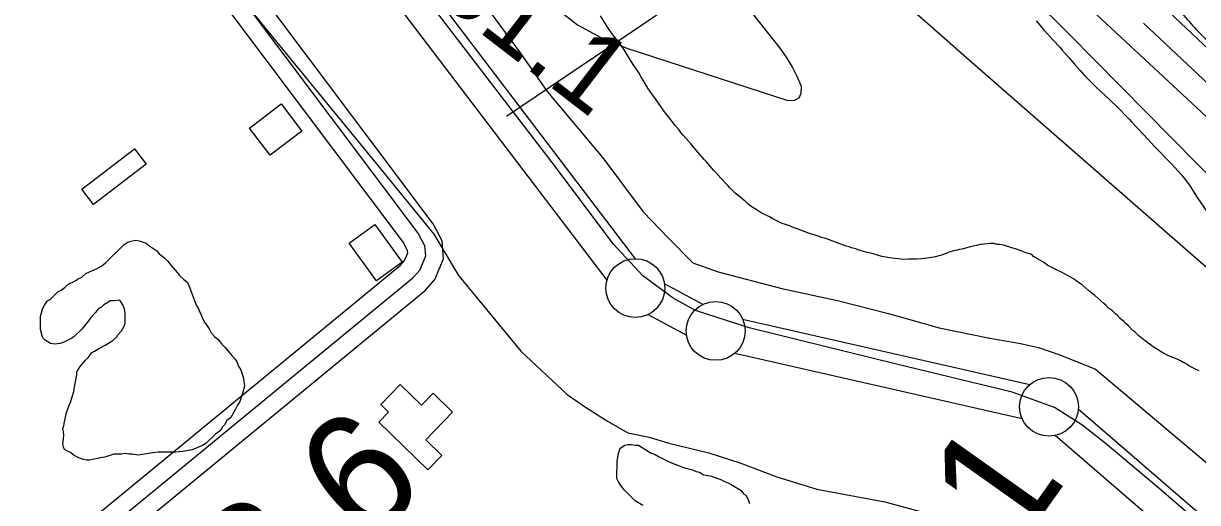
# Model space of a CAD drawing. Extents: x 3297772 to 3335630, y 634068 to 659439.
# Drawn here: x 3313958 to 3314957, y 648678 to 649085 of the extents above; entities that cross this region are included whole.
import ezdxf

# ---------------------------------------------------------------- set-up
doc = ezdxf.new("R2010")
doc.units = 0
for name, color, linetype in [('V-BLDG-OTLN', 7, 'Continuous'), ('V-FLOD-BASE', 7, 'Continuous'), ('V-LEVE-TOET', 7, 'Continuous'), ('V-RIVR-EDGE', 7, 'Continuous'), ('V-RIVR-RANG', 7, 'Continuous'), ('V-ROAD-CNTR', 7, 'Continuous'), ('V-SITE-VEGE', 7, 'Continuous'), ('V-SURV-IDEN', 7, 'Continuous'), ('V-SURV-LINE', 7, 'Continuous'), ('V-TOPO-DPTH', 7, 'Continuous'), ('V-TOPO-MAJR', 7, 'Continuous'), ('V-TOPO-MINR', 7, 'Continuous')]:
    doc.layers.add(name, color=color, linetype=linetype)

msp = doc.modelspace()

# ---------------------------------------------------------------- linework, layer by layer
at = {"layer": 'V-BLDG-OTLN'}
for points in [[(3314177.7, 649016.91), (3314195.3, 648993.75), (3314168.23, 648973.18), (3314150.63, 648996.35)], [(3314008.06, 648944.37), (3314052.96, 648978.62), (3314062.87, 648965.63), (3314017.97, 648931.38)], [(3314258.87, 648866.36), (3314235.63, 648898.24), (3314257.48, 648914.17), (3314280.72, 648882.29)], [(3314302.52, 648705.24), (3314260.67, 648745.9), (3314269.01, 648754.49), (3314262.41, 648760.9), (3314279.02, 648777.99), (3314297.06, 648760.47), (3314306.89, 648770.58), (3314323.47, 648754.47), (3314300.65, 648730.98), (3314314.48, 648717.55)]]:
    msp.add_lwpolyline(points, close=True, dxfattribs=at)
at = {"layer": 'V-FLOD-BASE'}
msp.add_lwpolyline([(3315001.15, 648623.62), (3314924.54, 648689.66), (3314878.92, 648727.91), (3314859.12, 648743.56), (3314835.85, 648758.36), (3314799.62, 648771.49), (3314701.21, 648795.3), (3314576.04, 648826.14), (3314530.3, 648841.05), (3314511.34, 648851.51), (3314485.5, 648870.65), (3314460.57, 648897.55), (3314408.18, 648966.94), (3314346.33, 649047.61), (3314259.58, 649161.24), (3314171.98, 649277.46), (3314112.71, 649353.8), (3314031.13, 649463.08), (3313936.65, 649587.11), (3313890.26, 649646.97), (3313706.4, 649875.13), (3313599.84, 650003.55), (3313516.47, 650101.6)], dxfattribs=at)
at = {"layer": 'V-LEVE-TOET'}
for points in [[(3314136.92, 649115.3), (3314183.97, 649057.23), (3314262.4, 648961.33), (3314307.71, 648905.9), (3314328.58, 648870.74), (3314381.73, 648806.51), (3314421, 648769.52), (3314437.6, 648758.05), (3314455.95, 648746.57), (3314472.55, 648736.85), (3314490.94, 648733.25), (3314507.57, 648727.92), (3314541.71, 648719.86), (3314568.84, 648710.97), (3314599.46, 648699.43), (3314633.59, 648688.76), (3314691.38, 648677.96), (3314744.78, 648663.69)], [(3314346.62, 649107.24), (3314380.96, 649060.41), (3314404.14, 649027.46), (3314451.41, 648971.06), (3314485.76, 648925.09), (3314507.26, 648902.52), (3314527.9, 648881.68), (3314549.47, 648873.8), (3314603.85, 648859.71), (3314652.2, 648849.11), (3314694.5, 648838.54), (3314737.65, 648826.24), (3314780.82, 648817.39), (3314806.73, 648812.95), (3314822.27, 648809.42), (3314840.39, 648803.28), (3314870.58, 648791.04), (3314917.06, 648751.93), (3314969.57, 648707.6)]]:
    msp.add_lwpolyline(points, dxfattribs=at)
at = {"layer": 'V-RIVR-EDGE'}
msp.add_spline([(3314761.96, 649274.13), (3314790.41, 649247.37), (3314813.75, 649224.65), (3314842.19, 649196.8), (3314862.25, 649176.28), (3314886.68, 649152.09), (3314900.17, 649138.17), (3314917.68, 649122.77), (3314932.63, 649107.75), (3314956.32, 649080.27), (3314980.03, 649058.28), (3315004.47, 649036.65), (3315016.5, 649023.47), (3315033.99, 649001.49), (3315053.68, 648981.34), (3315075.92, 648956.42), (3315089.04, 648943.6), (3315090.5, 648939.21), (3315095.23, 648931.52), (3315116.02, 648911.73), (3315165.62, 648868.83), (3315188.61, 648851.6), (3315212.7, 648837.28), (3315236.05, 648818.95), (3315259.03, 648798.78), (3315272.17, 648788.15), (3315288.96, 648777.87), (3315298.45, 648775.29), (3315308.31, 648771.25), (3315320.36, 648764.64), (3315332.04, 648756.2), (3315345.54, 648749.22), (3315365.99, 648738.57), (3315396.29, 648721.68), (3315420.02, 648711.02), (3315449.6, 648697.42), (3315476.26, 648687.12), (3315490.87, 648684.89), (3315496.72, 648684.15), (3315504.02, 648679.38), (3315514.6, 648672.04), (3315516.78, 648666.91), (3315520.77, 648653.38), (3315526.95, 648639.84), (3315536.79, 648627.02), (3315542.99, 648621.52), (3315546.65, 648621.15), (3315552.49, 648618.57), (3315560.15, 648612.71), (3315568.54, 648604.64), (3315578.02, 648595.85), (3315592.98, 648584.84), (3315611.6, 648575.66), (3315624.38, 648570.14), (3315634.97, 648566.83), (3315640.81, 648563.52), (3315648.49, 648562.41), (3315656.17, 648563.12), (3315662.38, 648563.84), (3315671.15, 648560.89), (3315676.25, 648556.12), (3315679.17, 648552.83), (3315684.29, 648552.08), (3315687.94, 648550.98), (3315695.94, 648534.87), (3315725.4, 648474.85), (3315731.95, 648461.31), (3315736.69, 648455.81), (3315746.53, 648446.65), (3315756.75, 648438.22), (3315765.49, 648425.77), (3315772.76, 648408.94), (3315789.52, 648388.06), (3315803.72, 648364.63), (3315814.28, 648346.69), (3315829.95, 648328.37), (3315850.74, 648307.49), (3315869.69, 648285.51), (3315901.78, 648253.62), (3315937.52, 648219.54), (3315960.49, 648195.36), (3315980.91, 648175.57), (3315989.31, 648173.35), (3316000.63, 648165.28), (3316008.65, 648158.32), (3316031.64, 648140.71), (3316054.63, 648124.21), (3316085.29, 648105.49), (3316118.5, 648083.11), (3316140.03, 648068.8), (3316157.19, 648061.81), (3316170.34, 648056.66), (3316187.12, 648044.92), (3316195.52, 648041.24), (3316205.38, 648037.93), (3316215.24, 648033.15), (3316238.61, 648020.67), (3316243.71, 648016.63), (3316255.02, 648007.47), (3316268.9, 648000.12), (3316287.88, 647988.38), (3316303.58, 647982.86), (3316316.73, 647978.44), (3316339.37, 647969.97), (3316356.17, 647962.25), (3316375.52, 647951.24), (3316396.32, 647938.03), (3316428.44, 647920.4), (3316474.07, 647891.41), (3316489.4, 647882.24), (3316507.65, 647873.42), (3316517.51, 647867.91), (3316537.95, 647856.89), (3316563.51, 647842.94), (3316578.83, 647832.3), (3316609.5, 647815.04), (3316632.86, 647802.19), (3316646.72, 647790.82), (3316669.34, 647772.49), (3316682.11, 647762.22), (3316696.35, 647755.24), (3316758.75, 647713.78), (3316797.81, 647691.02), (3316819.71, 647676.71), (3316836.86, 647665.7), (3316864.97, 647650.65), (3316895.64, 647634.12), (3316912.43, 647623.11), (3316940.9, 647606.59), (3316996.75, 647574.65), (3317044.57, 647546.75), (3317079.24, 647525.1), (3317111.36, 647506.38), (3317148.23, 647484.72), (3317188.38, 647460.86), (3317213.92, 647442.15), (3317231.44, 647430.41), (3317255.17, 647416.83), (3317274.14, 647402.16), (3317293.12, 647391.14), (3317310.28, 647384.52), (3317333.65, 647373.5), (3317372.71, 647350.37), (3317404.1, 647330.92), (3317490.98, 647282.82), (3317527.85, 647261.52), (3317547.19, 647249.78), (3317572.38, 647235.83), (3317600.86, 647222.6), (3317628.97, 647207.9), (3317656.71, 647189.92), (3317738.1, 647140.37), (3317755.27, 647133.39), (3317770.25, 647129.33), (3317784.85, 647122.71), (3317816.97, 647104.72), (3317840.71, 647094.79), (3317860.06, 647086.34), (3317887.44, 647070.92), (3317915.19, 647055.49), (3317952.07, 647039.68), (3317972.88, 647031.59), (3318008.3, 647014.32), (3318036.78, 647000.36), (3318074.38, 646981.62), (3318112.35, 646961.06), (3318142.65, 646943.44), (3318179.16, 646929.09), (3318205.1, 646919.89), (3318226.27, 646909.6), (3318257.67, 646892.34), (3318275.56, 646883.53), (3318288.34, 646879.47), (3318295.65, 646878.72), (3318317.19, 646868.8), (3318334.34, 646857.06), (3318347.84, 646845.7), (3318357.33, 646839.46), (3318416.47, 646806.41), (3318459.18, 646781.45), (3318477.06, 646771.9), (3318502.98, 646757.21), (3318530, 646743.26), (3318562.13, 646728.56), (3318605.95, 646708.71), (3318643.93, 646694.36), (3318672.78, 646684.05), (3318689.95, 646679.62), (3318708.95, 646676.28), (3318727.21, 646668.56), (3318754.96, 646656.8), (3318823.61, 646624.46), (3318845.88, 646613.07), (3318855.73, 646607.93), (3318871.06, 646596.56), (3318891.87, 646586.27), (3318910.49, 646578.55), (3318938.61, 646566.78), (3318967.1, 646557.57), (3318997.78, 646547.63), (3319022.25, 646539.16), (3319054.39, 646528.11), (3319074.84, 646519.66), (3319089.46, 646516.33), (3319112.47, 646508.23), (3319131.82, 646500.14), (3319166.88, 646486.53), (3319188.43, 646478.8), (3319196.47, 646478.41), (3319208.52, 646474.73), (3319216.19, 646471.42), (3319227.88, 646467), (3319243.95, 646462.21), (3319256.73, 646456.33), (3319262.2, 646449.74), (3319272.42, 646444.6), (3319289.22, 646438.34), (3319307.11, 646430.25), (3319322.08, 646420.71), (3319337.4, 646408.98), (3319358.2, 646395.03), (3319379.01, 646382.55), (3319389.6, 646379.97), (3319400.56, 646376.29), (3319407.49, 646370.42), (3319419.9, 646362.71), (3319436.33, 646355), (3319463.35, 646343.96), (3319503.52, 646327.78), (3319544.44, 646316.71), (3319579.51, 646307.12), (3319606.17, 646299.38), (3319635.03, 646290.9), (3319681.43, 646280.92), (3319730.75, 646269.46), (3319772.77, 646260.58), (3319801.26, 646254.66), (3319808.94, 646254.65), (3319821.73, 646251.32), (3319836.34, 646248), (3319850.96, 646245.77), (3319868.14, 646245.36), (3319890.79, 646242.38), (3319906.87, 646237.95), (3319922.21, 646232.07), (3319930.98, 646230.95), (3319937.92, 646232.03), (3319943.77, 646231.28), (3319960.57, 646225.03), (3319978.84, 646220.6), (3319994.55, 646217.63), (3320020.12, 646210.62), (3320049.71, 646202.51), (3320078.21, 646196.59), (3320106.71, 646192.13), (3320126.8, 646188.06), (3320144.34, 646184), (3320162.97, 646178.1), (3320179.77, 646173.67), (3320196.59, 646173.27), (3320205.36, 646171.42), (3320223.26, 646166.62), (3320274.75, 646148.95), (3320298.86, 646141.21), (3320341.6, 646127.21), (3320376.3, 646115.8), (3320397.48, 646108.07), (3320422.68, 646098.5), (3320444.95, 646088.58), (3320487.3, 646068.37), (3320513.95, 646053.68), (3320559.94, 646025.78), (3320596.07, 646001.2), (3320629.65, 645979.55), (3320649.72, 645963.78), (3320673.08, 645949.83), (3320682.93, 645941.77), (3320711.02, 645921.23)], degree=3, dxfattribs=at)
at = {"layer": 'V-RIVR-RANG'}
msp.add_line((3314369.57, 649006.54), (3315363.79, 649678.49), dxfattribs=at)
at = {"layer": 'V-ROAD-CNTR'}
for points in [[(3313231.33, 647984.33), (3313642.33, 648316.99), (3314300.22, 648858.02), (3314308.47, 648867.31), (3314315.88, 648885.14), (3314314.7, 648900.36), (3314307.09, 648914.89), (3314042.54, 649267.33), (3314030.19, 649276.25), (3314014.21, 649284.85), (3313999.04, 649281.44), (3313983.06, 649275.04), (3313931.14, 649234.32)], [(3311916.53, 646572.91), (3310815.65, 645684.8), (3310810.47, 645685.59), (3310806.15, 645687.14), (3310631.09, 645882.57), (3310630.61, 645887.73), (3310631.82, 645897.58), (3311582.24, 646664.21), (3312459.89, 647374.32), (3313109.44, 647904.98), (3313632.85, 648328.61), (3314289.78, 648868.86), (3314295.58, 648875.39), (3314300.65, 648887.58), (3314299.98, 648896.13), (3314294.37, 648906.86), (3314031.92, 649256.51), (3314022.21, 649263.51), (3314012.03, 649268.99), (3314003.5, 649267.07), (3313990.62, 649261.91), (3312843.99, 648362.4), (3311728.17, 647492.68), (3310776.37, 646752.8)], [(3313803.3, 648488.2), (3314279.34, 648879.7), (3314282.69, 648883.47), (3314285.41, 648890.01), (3314285.27, 648891.9), (3314281.64, 648898.83), (3314021.29, 649245.68), (3314014.24, 649250.77), (3314009.86, 649253.12), (3314007.96, 649252.7), (3313998.19, 649248.79), (3313509.94, 648865.76)]]:
    msp.add_lwpolyline(points, dxfattribs=at)
at = {"layer": 'V-SITE-VEGE'}
for points in [[(3314517.81, 648992.71), (3314516.06, 648995.05), (3314512.96, 648998.57), (3314509.67, 649003.07), (3314505.02, 649008.74), (3314503.28, 649011.09), (3314496.89, 649020.28), (3314491.67, 649027.51), (3314489.73, 649030.44), (3314486.64, 649035.72), (3314484.13, 649039.62), (3314481.62, 649043.92), (3314477.36, 649050.38), (3314469.62, 649062.88), (3314467.69, 649065.81), (3314465.56, 649068.75), (3314460.33, 649075.4), (3314455.49, 649082.24), (3314453.75, 649085.17), (3314449.31, 649092.01)], [(3314820.26, 649087.72), (3314825.1, 649082.04), (3314826.84, 649079.7), (3314830.14, 649076.17), (3314832.27, 649073.63), (3314834.6, 649071.09), (3314840.22, 649065.21), (3314842.35, 649062.67), (3314847.78, 649056.8), (3314852.82, 649050.74), (3314857.66, 649045.26), (3314861.73, 649040.95), (3314871.62, 649030.97), (3314882.48, 649020.79), (3314885.2, 649018.05), (3314887.92, 649015.5), (3314899.35, 649003.95), (3314901.29, 649001.6), (3314911.76, 648990.64), (3314921.07, 648980.27), (3314935.22, 648965.98), (3314943.94, 648956.39), (3314947.04, 648952.68), (3314948.79, 648950.33), (3314950.53, 648947.6), (3314953.62, 648943.29), (3314957.3, 648937.24), (3314966, 648924.53)], [(3314907.64, 648819.4), (3314905.7, 648821.16), (3314904.15, 648822.73), (3314902.4, 648824.1), (3314898.52, 648828.21), (3314896.77, 648829.58), (3314894.64, 648831.73), (3314891.73, 648834.28), (3314889.4, 648836.63), (3314887.66, 648838.2), (3314885.14, 648840.74), (3314881.84, 648843.09), (3314879.51, 648845.64), (3314877.76, 648847.01), (3314870.2, 648853.67), (3314864.76, 648857.99), (3314859.52, 648862.49), (3314857, 648864.26), (3314853.89, 648866.61), (3314851.37, 648868.18), (3314847.48, 648870.54), (3314841.26, 648873.88), (3314838.73, 648875.06), (3314830.18, 648879.39), (3314826.49, 648882.13), (3314821.24, 648884.89), (3314817.94, 648886.85), (3314816.39, 648888.61), (3314811.72, 648890.19), (3314808.8, 648891.37), (3314803.55, 648893.15), (3314798.5, 648894.73), (3314792.27, 648896.52), (3314789.35, 648897.11), (3314787.01, 648897.32), (3314784.29, 648897.92), (3314780.97, 648897.93), (3314775.52, 648897.57), (3314772.4, 648897.2), (3314769.48, 648896.43), (3314766.55, 648895.86), (3314764.01, 648895.09), (3314757.18, 648893.37), (3314755.04, 648892.99), (3314753.09, 648892.42), (3314749.96, 648891.85), (3314746.06, 648890.7), (3314741.96, 648888.96), (3314739.62, 648888.19), (3314732.99, 648886.47), (3314727.53, 648885.52), (3314725, 648885.34), (3314722.27, 648884.96), (3314718.37, 648884.59), (3314711.55, 648884.62), (3314707.65, 648884.45), (3314697.33, 648885.67), (3314688.96, 648887.07), (3314681.37, 648889.25), (3314673.97, 648891.04), (3314668.72, 648892.62), (3314666.58, 648893.41), (3314663.08, 648894.4), (3314660.94, 648895.19), (3314658.6, 648895.79), (3314650.83, 648898.75), (3314647.13, 648899.93), (3314643.44, 648901.51), (3314640.13, 648902.69), (3314637.79, 648903.29), (3314631.37, 648905.46), (3314629.04, 648906.06), (3314626.51, 648906.85), (3314616.79, 648910.6), (3314613.28, 648911.78), (3314610.56, 648912.97), (3314604.14, 648915.14), (3314595.4, 648919.27), (3314593.26, 648920.65), (3314586.26, 648924.19), (3314584.51, 648925.17), (3314581.79, 648927.13), (3314577.71, 648929.68), (3314574.61, 648932.04), (3314572.47, 648933.99), (3314569.95, 648935.96), (3314566.26, 648939.09), (3314564.13, 648941.05), (3314559.47, 648945.36), (3314557.92, 648947.31), (3314556.37, 648948.88), (3314551.91, 648953.77), (3314547.46, 648958.47), (3314545.71, 648960.62), (3314541.25, 648965.51), (3314539.7, 648967.47), (3314537.96, 648969.23), (3314529.05, 648979.6), (3314526.72, 648982.53), (3314519.74, 648990.36), (3314517.81, 648992.71)], [(3314026.85, 648845.9), (3314024.9, 648843.96), (3314022.3, 648842.68), (3314019.69, 648839.44), (3314015.77, 648834.92), (3314013.81, 648832.33), (3314007.94, 648825.23), (3314001.42, 648818.77), (3313999.47, 648817.48), (3313995.56, 648815.55), (3313993.61, 648814.26), (3313989.71, 648812.98), (3313985.17, 648812.36), (3313981.28, 648813.02), (3313976.75, 648815.64), (3313974.81, 648817.6), (3313974.17, 648819.55), (3313972.9, 648824.74), (3313972.95, 648835.77), (3313973.62, 648839.01), (3313974.94, 648842.9), (3313976.24, 648845.49), (3313978.86, 648849.37), (3313981.46, 648850.66), (3313987.98, 648857.11), (3313990.58, 648858.4), (3313993.83, 648860.98), (3313995.79, 648862.92), (3313997.74, 648864.2), (3313999.69, 648864.84), (3314002.29, 648866.13), (3314004.9, 648868.06), (3314008.15, 648869.34), (3314011.41, 648872.57), (3314014.66, 648873.86), (3314017.26, 648875.14), (3314020.51, 648876.42), (3314022.46, 648877.71), (3314025.06, 648879), (3314028.32, 648881.58), (3314043.96, 648897.07), (3314046.57, 648899.01), (3314048.52, 648899.65), (3314053.71, 648900.92), (3314056.96, 648900.26), (3314062.79, 648898.28), (3314066.02, 648895.67), (3314071.84, 648891.75), (3314073.77, 648889.15), (3314078.3, 648885.88), (3314080.88, 648883.28), (3314084.1, 648879.37), (3314089.27, 648873.5), (3314091.21, 648870.9), (3314094.43, 648867.64), (3314097.67, 648865.03), (3314098.95, 648863.08), (3314105.36, 648845.53)], [(3314105.36, 648845.53), (3314106.65, 648843.57), (3314111.78, 648831.87), (3314116.29, 648825.36), (3314118.23, 648822.11), (3314120.81, 648818.85), (3314124.04, 648816.24), (3314127.26, 648812.33), (3314129.85, 648809.72), (3314135.65, 648802.56), (3314138.23, 648799.95), (3314139.52, 648798), (3314140.81, 648795.4), (3314141.45, 648793.45), (3314142.73, 648791.5), (3314144.02, 648788.9), (3314145.29, 648784.35), (3314145.93, 648781.1), (3314146.56, 648776.56), (3314144.58, 648769.43), (3314142.6, 648763.6), (3314140.64, 648760.36), (3314138.68, 648757.13), (3314137.37, 648754.54), (3314134.75, 648750.01), (3314131.5, 648747.43), (3314129.53, 648743.55), (3314127.57, 648741.61), (3314126.27, 648739.02), (3314123.66, 648737.08), (3314121.71, 648735.8), (3314113.89, 648728.05), (3314110.63, 648726.12), (3314104.78, 648723.55), (3314101.53, 648722.27), (3314096.98, 648721.64), (3314093.74, 648721.01), (3314087.9, 648720.39), (3314072.97, 648720.46), (3314068.43, 648719.83), (3314065.18, 648719.2), (3314061.29, 648718.56), (3314056.09, 648717.94), (3314050.91, 648718.61), (3314048.31, 648718.63), (3314044.42, 648719.29), (3314041.82, 648718.66), (3314035.33, 648718.69), (3314027.54, 648716.13), (3314023.64, 648715.5), (3314021.69, 648714.86), (3314017.15, 648714.23), (3314014.55, 648713.6), (3314011.95, 648713.61), (3314009.36, 648714.27), (3314005.47, 648715.59), (3314001.59, 648717.55), (3313998.36, 648720.16), (3313996.41, 648720.82), (3313993.18, 648722.78), (3313992.54, 648724.73), (3313991.91, 648727.98), (3313992.57, 648731.22), (3313992.59, 648735.76), (3313991.97, 648740.95), (3313992.62, 648742.9), (3313993.29, 648746.14), (3313993.95, 648748.73), (3313994.62, 648753.27), (3313995.94, 648756.51), (3313997.25, 648760.4), (3313998.56, 648763.63), (3313999.88, 648767.52), (3314001.2, 648772.05), (3314001.87, 648775.94), (3314003.86, 648786.32), (3314003.88, 648788.91), (3314006.49, 648793.44), (3314008.45, 648795.38), (3314011.06, 648798.61), (3314013.66, 648801.19), (3314016.28, 648805.07), (3314018.88, 648806.36), (3314022.13, 648808.29), (3314024.08, 648809.58), (3314027.99, 648811.51), (3314034.5, 648815.37), (3314037.75, 648818.6), (3314039.06, 648820.54), (3314041.67, 648823.77), (3314042.98, 648825.71), (3314044.29, 648828.3), (3314044.95, 648830.24), (3314044.99, 648838.68), (3314044.36, 648842.57), (3314043.07, 648845.82), (3314040.5, 648849.73), (3314035.95, 648849.1), (3314032.06, 648849.12), (3314030.11, 648847.83), (3314026.85, 648845.9)], [(3314958.93, 648789.54), (3314955.24, 648791.31), (3314950.77, 648793.67), (3314947.27, 648795.83), (3314945.13, 648796.81), (3314943, 648798.19), (3314940.08, 648799.57), (3314932.3, 648802.72), (3314927.25, 648805.47), (3314919.87, 648809.99), (3314913.27, 648814.89), (3314907.64, 648819.4)], [(3314485.41, 648675.03), (3314478.94, 648678.95), (3314469.9, 648688.08), (3314466.68, 648691.99), (3314464.75, 648695.24), (3314463.46, 648697.84), (3314463.53, 648712.77), (3314464.86, 648719.25), (3314466.18, 648723.78), (3314470.08, 648726.36), (3314472.68, 648726.99), (3314475.93, 648726.98), (3314479.17, 648726.32), (3314481.77, 648726.3), (3314490.18, 648721.07), (3314492.11, 648719.77), (3314496, 648718.45), (3314499.23, 648716.49), (3314508.29, 648711.9), (3314513.48, 648709.93), (3314519.95, 648707.31), (3314527.73, 648705.32), (3314530.97, 648704.01), (3314533.56, 648703.35), (3314536.79, 648701.39), (3314539.39, 648700.73), (3314543.93, 648700.06), (3314552.35, 648696.77), (3314554.93, 648695.46), (3314558.17, 648694.15), (3314560.76, 648692.84), (3314569.17, 648687.61), (3314571.1, 648685), (3314573.04, 648683.7), (3314574.33, 648681.74), (3314574.97, 648679.8), (3314576.25, 648676.55)]]:
    msp.add_lwpolyline(points, dxfattribs=at)
at = {"layer": 'V-SURV-LINE'}
for points in [[(3313934.18, 649601.12), (3314478.88, 648885.13)], [(3314455.01, 648866.96), (3313910.3, 649582.95)], [(3314503.73, 648863.95), (3314536.88, 648846.24)], [(3314522.76, 648819.77), (3314489.61, 648837.48)], [(3314570.26, 648833.77), (3314814.92, 648778)], [(3314808.26, 648748.75), (3314563.61, 648804.51)], [(3314856, 648757.23), (3315693.32, 648034.18)], [(3315673.7, 648011.48), (3314836.39, 648734.53)]]:
    msp.add_lwpolyline(points, dxfattribs=at)
for centre in [(3314479.04, 648860.14), (3314547.45, 648823.58), (3314831.08, 648758.94)]:
    msp.add_circle(centre, 25, dxfattribs=at)
at = {"layer": 'V-TOPO-DPTH'}
msp.add_lwpolyline([(3314967.28, 649062.89), (3314898.97, 649127.75)], dxfattribs=at)
at = {"layer": 'V-TOPO-MAJR'}
msp.add_lwpolyline([(3314816.57, 649108.04), (3314848.29, 649076.16), (3314979.26, 648943.42)], dxfattribs=at)
at = {"layer": 'V-TOPO-MINR'}
for points in [[(3314411.69, 649098.34), (3314429.98, 649084.28), (3314450.26, 649073.27), (3314471.85, 649064.3), (3314608.93, 649019.75), (3314614.41, 649020.21), (3314618.4, 649022.11), (3314620.16, 649026.16), (3314620.43, 649031.66), (3314616.8, 649040.31), (3314612.65, 649048.68), (3314607.73, 649056.61), (3314602.29, 649064.26), (3314538.72, 649145.09)], [(3314898.97, 649127.75), (3314967.28, 649062.89)], [(3314692.53, 649116.57), (3314727.97, 649085.4), (3314763.47, 649054.29), (3315193.66, 648678.14)], [(3314867.74, 649096.42), (3315275.74, 648717.02)], [(3314911.41, 649085.65), (3314981.3, 649020.15)]]:
    msp.add_lwpolyline(points, dxfattribs=at)

# ---------------------------------------------------------------- texts
at = {"layer": 'V-RIVR-RANG'}
msp.add_text('31.1', height=67, rotation=322.40833, dxfattribs=at).set_placement((3314303.99, 649110.43))
at = {"layer": 'V-SURV-IDEN'}
for s, rotation, p in [('4530+72.6', 40.57548, (3313820.76, 648274.89)), ('4534+41.1', 54.65286, (3314478.9, 648178.2))]:
    msp.add_text(s, height=100, rotation=rotation, dxfattribs=at).set_placement(p)

doc.saveas('drawing.dxf')
